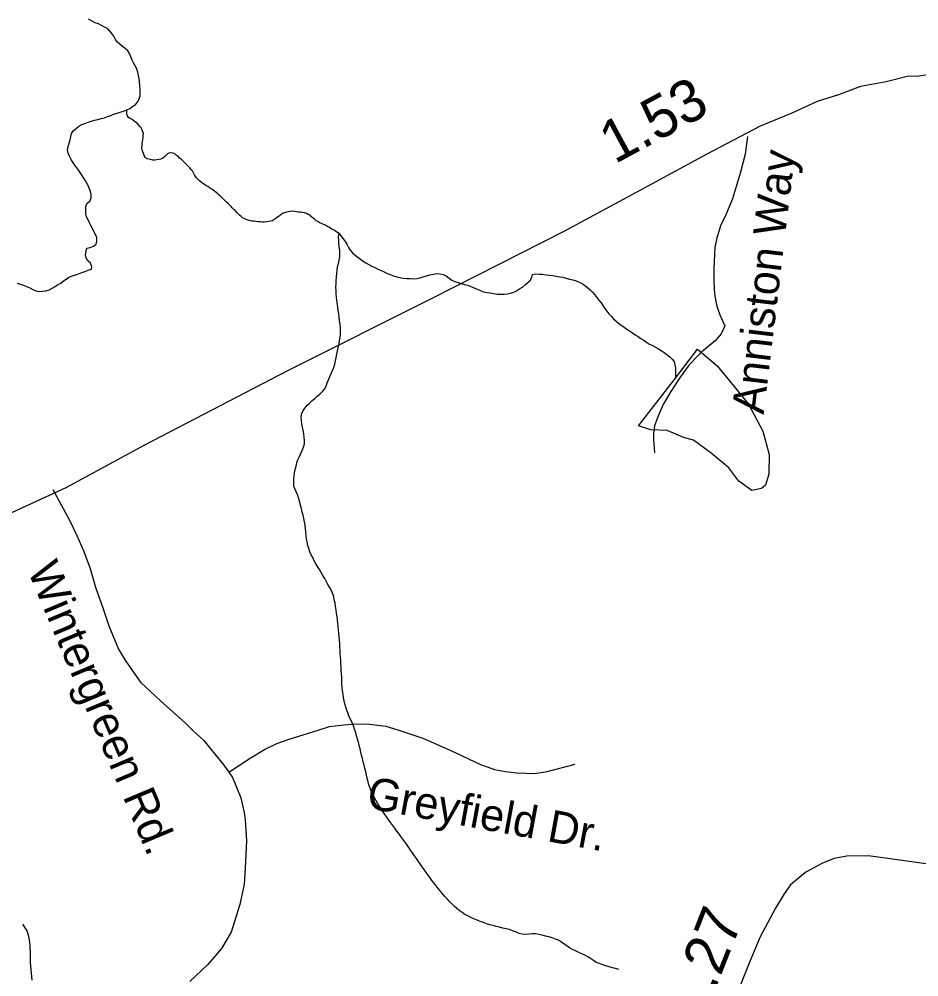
# Model space of a CAD drawing. Extents: x 1950930 to 2061844, y 904556 to 1017002.
# Drawn here: x 1996914 to 1999576, y 910614 to 913449 of the extents above; entities that cross this region are included whole.
import ezdxf

# ---------------------------------------------------------------- set-up
doc = ezdxf.new("R2010")
doc.units = 0
for name, color, linetype in [('Exist Hydrographic Creek Single Shore', 7, 'Continuous'), ('Exist Hydrographic Misc Water Feature', 7, 'Continuous'), ('Exist Road Non-System Type 51', 7, 'Continuous'), ('Exist Road Non-System Type 51 Label', 7, 'Continuous'), ('Exist Road Primary US Structure Standard Bridge CELL', 7, 'Continuous'), ('Exist Road Secondary Type 51 Attributed', 7, 'Continuous')]:
    doc.layers.add(name, color=color, linetype=linetype)

msp = doc.modelspace()

# ---------------------------------------------------------------- linework, layer by layer
at = {"layer": 'Exist Hydrographic Creek Single Shore'}
for points in [[(1997232.7, 913180.5), (1997241.7, 913184.4), (1997249.9, 913190), (1997258.3, 913196.5), (1997265.5, 913204), (1997269.8, 913212.6), (1997271.9, 913222.4), (1997272.7, 913232.5), (1997272.3, 913243), (1997271.5, 913253), (1997270.7, 913262.8), (1997269.2, 913272.8), (1997267.4, 913282.4), (1997265.3, 913292.4), (1997262.2, 913301.5), (1997257.7, 913310.6), (1997252.4, 913319.5), (1997248.3, 913327.9), (1997244.4, 913337.8), (1997240.9, 913346.9), (1997235.4, 913355.4), (1997228, 913362.2), (1997219.6, 913367.9), (1997212.4, 913374.8), (1997204.8, 913380.7), (1997198.9, 913388.9), (1997194.2, 913398.3), (1997188.2, 913406.4), (1997182.3, 913413.8), (1997175.5, 913421.3), (1997166.9, 913425.5), (1997157.9, 913430.1), (1997148.9, 913435.2), (1997139.6, 913438.5), (1997130.6, 913442.7), (1997119.3, 913448.9)], [(1996907.9, 912667.3), (1996917.6, 912664.7), (1996927.4, 912661.6), (1996936.4, 912657.8), (1996945.6, 912653.9), (1996954.5, 912648.9), (1996963.7, 912644.7), (1996973.5, 912642.8), (1996983.4, 912643.4), (1996993.4, 912645.1), (1997002.9, 912648.1), (1997011.7, 912652.8), (1997020.5, 912657.6), (1997029.1, 912663.1), (1997037.5, 912667.5), (1997045.5, 912674.1), (1997053.5, 912679.7), (1997061.7, 912685.4), (1997070.9, 912689.3), (1997080.8, 912692.3), (1997090.2, 912695.3), (1997100, 912698.6), (1997109.1, 912701.8), (1997118.7, 912705.6), (1997128.6, 912709.3), (1997129.4, 912716.9), (1997125.1, 912726.5), (1997117.7, 912733.3), (1997112.6, 912742.6), (1997110.5, 912751.4), (1997112.4, 912762.1), (1997114.6, 912771.1), (1997124, 912773.4), (1997133.9, 912776.7), (1997141.7, 912782.8), (1997144.5, 912791.7), (1997143.7, 912802.4), (1997140.2, 912811.9), (1997135.3, 912820.7), (1997130.8, 912829.1), (1997126.3, 912838.4), (1997121.6, 912847.6), (1997117.1, 912856.4), (1997112.1, 912865.6), (1997111.1, 912874.8), (1997111.1, 912885.2), (1997111.5, 912895.4), (1997115.6, 912904.1), (1997123.4, 912910.5), (1997126.9, 912920.3), (1997127.1, 912930.3), (1997124.9, 912939.1), (1997121.4, 912949.1), (1997117.1, 912958.2), (1997112.1, 912967.5), (1997107.2, 912975.5), (1997101.3, 912984.1), (1997096.4, 912992.2), (1997090.4, 913000.5), (1997084.7, 913009.1), (1997078.7, 913017.2), (1997073.4, 913025.8), (1997068.5, 913033.8), (1997063.1, 913043.1), (1997059.2, 913052.2), (1997057.8, 913061.8), (1997059, 913071.8), (1997061.9, 913081.4), (1997064.8, 913091.6), (1997066.8, 913101.4), (1997069.3, 913110.8), (1997075, 913119.3), (1997082.8, 913125.3), (1997090.6, 913131.9), (1997099.6, 913136.6), (1997108.7, 913140.5), (1997118.1, 913143.6), (1997127.5, 913147), (1997137.4, 913149.5), (1997147.2, 913152.1), (1997156.6, 913155.2), (1997166.3, 913157.3), (1997175.7, 913160.4), (1997185.1, 913163.8), (1997194.8, 913167.6), (1997204.2, 913170.6), (1997213.6, 913173.6), (1997223.5, 913176.6), (1997232.7, 913180.5)], [(1997363.1, 913053.1), (1997357.4, 913052.3), (1997352.9, 913050.2), (1997348.2, 913045.3), (1997343.9, 913041.5), (1997339.1, 913037.3), (1997333.8, 913034.9), (1997327.9, 913033.4), (1997321.9, 913032.6), (1997315.8, 913031.9), (1997309.4, 913032), (1997303.3, 913033.1), (1997297.9, 913034.2), (1997292.2, 913035.9), (1997287.5, 913039.9), (1997284, 913045.3), (1997281.9, 913050.9), (1997279.9, 913056.4), (1997278.4, 913062.4), (1997277.6, 913068.1), (1997277.8, 913074.6), (1997278.4, 913080.6), (1997279.1, 913086.2), (1997280.1, 913092.5), (1997281.1, 913098.5), (1997281.1, 913104.1), (1997281.7, 913109.7), (1997280.5, 913115.6), (1997278, 913121.6), (1997274.8, 913127.1), (1997271.7, 913131.2), (1997267.4, 913136.3), (1997263.1, 913140.6), (1997258.6, 913144.1), (1997253.6, 913148.1), (1997248.7, 913151.7), (1997243.2, 913155), (1997237.8, 913158.2), (1997234.4, 913162.4), (1997232.9, 913167.5), (1997233.3, 913173.9), (1997232.7, 913180.5)], [(1997861, 912814.8), (1997851.4, 912820.6), (1997846, 912824.3), (1997840.9, 912826.7), (1997835.4, 912829.9), (1997830.4, 912833.5), (1997824.9, 912836), (1997820, 912838.9), (1997814.9, 912841.2), (1997809.3, 912843.7), (1997804.2, 912846.5), (1997798.5, 912849.8), (1997793.3, 912852.2), (1997788.4, 912856.6), (1997783.9, 912860.1), (1997779.6, 912864.1), (1997775.1, 912868.4), (1997769.5, 912870.9), (1997764, 912873.3), (1997758.5, 912875.4), (1997752.7, 912877), (1997746.6, 912877.9), (1997740.6, 912878), (1997734.9, 912879), (1997728.5, 912879.1), (1997722.2, 912880.1), (1997716.2, 912879.4), (1997710.1, 912878.6), (1997705, 912877.8), (1997699, 912875.9), (1997693.9, 912873.4), (1997688.8, 912870.1), (1997683.8, 912866), (1997678.7, 912863.2), (1997673.8, 912859.1), (1997668.5, 912855.8), (1997663.7, 912852.4), (1997658, 912851.3), (1997652.3, 912849.7), (1997646.1, 912849), (1997640.2, 912848.3), (1997634.2, 912848.4), (1997627.9, 912848.5), (1997621.9, 912849.4), (1997616, 912849.5), (1997609.8, 912850.5), (1997603.7, 912851.4), (1997597.7, 912852.3), (1997591.8, 912854), (1997586, 912855.7), (1997580.5, 912858.6), (1997575.4, 912861), (1997570.8, 912864.5), (1997566.5, 912868.4), (1997562, 912872.7), (1997558.1, 912877), (1997553.8, 912882.1), (1997549.9, 912885.9), (1997545, 912890.3), (1997541.1, 912894.5), (1997536.8, 912898.9), (1997532.3, 912902.8), (1997528, 912907.2), (1997523.5, 912911.5), (1997519.6, 912915.4), (1997515.1, 912919.7), (1997510.8, 912924), (1997506.3, 912928.3), (1997502, 912932.2), (1997497.4, 912935.8), (1997492.5, 912939.8), (1997488, 912943.2), (1997483.1, 912946.4), (1997477.8, 912950.1), (1997472.6, 912953.3), (1997467.5, 912955.6), (1997462.2, 912959.3), (1997457.3, 912962.5), (1997452.7, 912966.1), (1997448, 912970.4), (1997443.9, 912974.7), (1997440, 912978.5), (1997436.5, 912983.5), (1997433.5, 912988.5), (1997430.2, 912994.2), (1997427.3, 912999.5), (1997423.4, 913003.8), (1997419.5, 913008.4), (1997415, 913012.8), (1997411.1, 913017.1), (1997406.6, 913021.4), (1997402.7, 913026), (1997398, 913030.4), (1997394.1, 913034.6), (1997389, 913037.9), (1997384.7, 913042.2), (1997380.2, 913045.3), (1997375.6, 913048.8), (1997369.7, 913052.1), (1997363.1, 913053.1)], [(1997743.7, 912154.4), (1997747.8, 912163.1), (1997751.3, 912172.3), (1997755.4, 912181.9), (1997758.1, 912191.6), (1997758.5, 912201.7), (1997757.9, 912211.5), (1997756.2, 912221.6), (1997754.8, 912231.5), (1997752.5, 912241.1), (1997750.5, 912251.2), (1997749.2, 912261.1), (1997749, 912270.9), (1997750.9, 912281.5), (1997754.4, 912290.4), (1997760.1, 912298.5), (1997766.9, 912305.9), (1997773.9, 912313), (1997781.2, 912320.4), (1997789, 912326.5), (1997796.4, 912333.1), (1997804.2, 912339.2), (1997811.4, 912346.6), (1997817.7, 912353.8), (1997822.7, 912362.7), (1997825.5, 912372.5), (1997829.2, 912381.7), (1997833.3, 912391.2), (1997837.8, 912400.3), (1997841.3, 912409.1), (1997845, 912418.2), (1997848.3, 912427.8), (1997850.3, 912437.7), (1997852.4, 912447.5), (1997854, 912457.5), (1997856.1, 912467.2), (1997858.1, 912476.6), (1997860.8, 912486.9), (1997862.2, 912496.3), (1997863.9, 912506.3), (1997864.7, 912516.3), (1997865.1, 912526), (1997864.7, 912536.5), (1997863.9, 912546.5), (1997862.4, 912556.4), (1997861.2, 912566.4), (1997860.4, 912576.2), (1997858.5, 912586.2), (1997857.5, 912595.7), (1997855.9, 912605.7), (1997854.6, 912615.7), (1997853.2, 912625.6), (1997852.4, 912635.5), (1997852, 912646), (1997851.6, 912655.9), (1997851.8, 912665.6), (1997852.6, 912675.5), (1997853, 912685.3), (1997854, 912696.1), (1997855.3, 912706), (1997856.3, 912715.6), (1997858.7, 912725.4), (1997861.2, 912735.1), (1997863.5, 912745), (1997863.3, 912755.1), (1997862.8, 912764.9), (1997861.6, 912774.9), (1997860.6, 912784.7), (1997859.8, 912794.3), (1997858.7, 912804.5), (1997861, 912814.8)], [(1997861, 912814.8), (1997866.5, 912807.4), (1997872.9, 912799.1), (1997879, 912790.9), (1997884, 912782.4), (1997888.5, 912773.3), (1997893.8, 912765.1), (1997900.4, 912757.6), (1997908.2, 912750.8), (1997916, 912744.6), (1997923.9, 912738.2), (1997931.7, 912732.1), (1997940.4, 912727.2), (1997949.4, 912723), (1997957.8, 912717.6), (1997966.8, 912713.4), (1997976, 912709.2), (1997985.5, 912704.9), (1997994.1, 912700.8), (1998003.1, 912696.2), (1998012.3, 912692.7), (1998022, 912689.2), (1998031.6, 912686.5), (1998041.4, 912683.8), (1998050.9, 912682), (1998060.9, 912681.3), (1998071.2, 912681), (1998081.2, 912680.6), (1998091.3, 912681.5), (1998100.7, 912682.9), (1998110.1, 912685.9), (1998120, 912688.9), (1998129.4, 912691.9), (1998140.1, 912694.4), (1998150.1, 912695.7), (1998159.8, 912695.4), (1998169.2, 912692.8), (1998177.8, 912688.7), (1998186.2, 912682.5), (1998194.8, 912676.7), (1998203.6, 912672.6), (1998213.3, 912669.1), (1998222.5, 912666.4), (1998232.3, 912663.8), (1998242, 912661.1), (1998251.2, 912657.6), (1998260.6, 912653.3), (1998269.9, 912649.9), (1998279.3, 912645.6), (1998288.5, 912642.2), (1998298, 912640), (1998308, 912638.4), (1998318.3, 912636.5), (1998328.7, 912635.3), (1998338.8, 912634.9), (1998349, 912635), (1998358.9, 912635.6), (1998368.5, 912637.7), (1998377.5, 912640.8), (1998386.3, 912644.8), (1998395, 912650.4), (1998403.6, 912656), (1998412, 912663.2), (1998419.8, 912669.7), (1998427.1, 912676), (1998431.2, 912685.1), (1998433.5, 912693.2), (1998442.3, 912694.7), (1998452.8, 912694.3), (1998463.2, 912693.6), (1998473.7, 912692.4), (1998483.3, 912691.3), (1998493.4, 912690.2), (1998503.2, 912688.3), (1998513.1, 912686.4), (1998523.1, 912684.9), (1998532.7, 912682.2), (1998542.6, 912679.4), (1998552.4, 912677.6), (1998562.1, 912674.1), (1998571.3, 912670.6), (1998579.9, 912666.5), (1998588.3, 912660.4), (1998595.7, 912654.3), (1998603.5, 912647.9), (1998610.5, 912640.4), (1998617.2, 912632.8), (1998624, 912625.3), (1998629.9, 912617.5), (1998636.3, 912609.2), (1998641.2, 912601.2), (1998647, 912592.6), (1998652.9, 912584.4), (1998659.3, 912576.9), (1998666.2, 912569.4), (1998673, 912561.8), (1998680.4, 912555.1), (1998688, 912549.4), (1998695.8, 912543.4), (1998704.2, 912537.6)], [(1998704.2, 912537.6), (1998712.6, 912531.5), (1998720.6, 912526.3), (1998729.4, 912520.4), (1998737.4, 912514.8), (1998745.4, 912509.5), (1998754.2, 912503.6), (1998762.6, 912498.3), (1998770.6, 912492.6), (1998779.4, 912487.2), (1998788.2, 912483.1), (1998797.1, 912478.1), (1998806.1, 912473.1), (1998814.1, 912467.7), (1998822.5, 912462), (1998830.9, 912455.9), (1998839.1, 912449.4), (1998846.5, 912442.6), (1998852, 912435.2), (1998854.7, 912425.9), (1998856.1, 912415.9), (1998855.9, 912405.4), (1998856.1, 912385.9)], [(1997944, 911201.9), (1997941.8, 911211.6), (1997939.7, 911221.6), (1997937.1, 911231.4), (1997934.8, 911240.7), (1997932.2, 911250.4), (1997930.1, 911260.5), (1997927.4, 911270.2), (1997925.2, 911279.4), (1997922.9, 911289.2), (1997920.3, 911299.2), (1997918.2, 911309), (1997915.3, 911317.9), (1997912.9, 911328), (1997910.2, 911337.8), (1997906.7, 911347.2), (1997903.6, 911357.1), (1997899.5, 911366.2), (1997895.7, 911375.3), (1997891.1, 911384.1), (1997887.4, 911393.1), (1997883.8, 911403.1), (1997880.5, 911412.4), (1997877.6, 911422.3), (1997875.6, 911431.5), (1997873.9, 911441.1), (1997872.5, 911451), (1997871.3, 911460.9), (1997870.2, 911470.9), (1997869.4, 911480.7), (1997869, 911490.5), (1997868.6, 911501.1), (1997867.6, 911511.1), (1997867.1, 911520.8), (1997866.7, 911531), (1997866.3, 911541.2), (1997865.9, 911551.4), (1997864.9, 911561.3), (1997864.5, 911571.1), (1997864.1, 911581), (1997863, 911590.8), (1997862.8, 911601.5), (1997862.2, 911611.2), (1997861.4, 911621.2), (1997860.4, 911631), (1997859.6, 911640.9), (1997858.3, 911650.8), (1997856.9, 911660.7), (1997856.1, 911671.4), (1997854.8, 911680.9), (1997853.4, 911690.9), (1997852.2, 911700.8), (1997850.7, 911710.8), (1997849.1, 911720.8), (1997846.8, 911730.5), (1997845, 911739.7), (1997841.5, 911749.5), (1997837.2, 911758.8), (1997832.5, 911767.2), (1997827.8, 911776), (1997822.9, 911785.3), (1997818.3, 911793.6), (1997813, 911802.6), (1997807.7, 911811.1), (1997802.8, 911820), (1997797.4, 911828.5), (1997792.3, 911836.6), (1997787.4, 911845.8), (1997783.1, 911855), (1997778.4, 911863), (1997774.5, 911872.2), (1997771, 911882.4), (1997768.7, 911891.3), (1997766.5, 911901.4), (1997764.8, 911911), (1997763.4, 911921), (1997762.6, 911930.8), (1997761.1, 911940.7), (1997760.1, 911951.5), (1997758.7, 911961.3), (1997756.4, 911971.1), (1997754.2, 911980.3), (1997751.9, 911990.1), (1997749.9, 912000.1), (1997747.2, 912009.8), (1997744.5, 912018.8), (1997741.9, 912028.9), (1997738.8, 912038.7), (1997735.3, 912047.8), (1997730.8, 912056.9), (1997727.3, 912066.8), (1997726.7, 912075.9), (1997726.7, 912086), (1997728.1, 912096.4), (1997729.4, 912106.3), (1997731.4, 912116.2), (1997733.5, 912125.9), (1997735.5, 912135.7), (1997739, 912144.6), (1997743.7, 912154.4)], [(1998688.6, 910635.9), (1998678.7, 910638.6), (1998669.5, 910641.2), (1998659.7, 910643.9), (1998650.4, 910646.6), (1998640.8, 910650), (1998631.2, 910653.5), (1998621.9, 910656.9), (1998613.9, 910662.2), (1998605.1, 910668.1), (1998596.7, 910673.4), (1998588.1, 910678.3), (1998579.1, 910682.5), (1998570.1, 910686.7), (1998560.8, 910690.9), (1998552, 910695.6), (1998542.8, 910699.9), (1998534.4, 910705.6), (1998526.4, 910711.2), (1998518.6, 910717.3), (1998510.2, 910722.6), (1998501, 910726.1), (1998491.3, 910729.6), (1998481.5, 910732.3), (1998471.8, 910734.9), (1998462, 910737.3), (1998452.6, 910739.1), (1998442.3, 910741.1), (1998432.1, 910741.4), (1998422.6, 910740.8), (1998412.2, 910739.5), (1998402.5, 910740.3), (1998393.3, 910742.8), (1998383.9, 910747.5), (1998374.4, 910750.6), (1998365.4, 910754), (1998355.2, 910756.8), (1998345.7, 910758.6), (1998335.5, 910761.4), (1998326.1, 910763.2), (1998316.4, 910765.9), (1998307, 910768.6), (1998297.1, 910771.2), (1998287.7, 910774.7), (1998278.5, 910778.2), (1998269.3, 910781.6), (1998259.8, 910785.9), (1998250.6, 910790.1), (1998241.6, 910794.7), (1998233, 910798.9), (1998224.6, 910804.6), (1998216.4, 910810.7), (1998208.8, 910816.3), (1998201.4, 910823.1), (1998194.2, 910830.8), (1998187.2, 910837.5), (1998180.3, 910845), (1998173.5, 910852.5), (1998167.1, 910860), (1998160.8, 910867.5), (1998154, 910875.8), (1998148.1, 910883.2), (1998142.1, 910891), (1998135.8, 910899.3), (1998130, 910907.5), (1998124.1, 910914.9), (1998118.1, 910923.5), (1998112.4, 910931.7), (1998106.7, 910940.2), (1998101.1, 910948.4), (1998095.6, 910955.7), (1998089.8, 910964.3), (1998083.9, 910972.5), (1998078.6, 910981), (1998072.6, 910989.2), (1998066.9, 910997.4), (1998060.9, 911006), (1998055.6, 911014.1), (1998049.6, 911021.5), (1998043.7, 911029.7), (1998038, 911038.3), (1998032, 911045.7), (1998025.7, 911054), (1998019.9, 911062.6), (1998013.8, 911070), (1998008, 911078.2), (1998002.3, 911086.8), (1997996.3, 911095), (1997991, 911103.1), (1997985.5, 911111.6), (1997980.1, 911119.7), (1997974.8, 911128.3), (1997969.5, 911137.2), (1997964.8, 911145.7), (1997960.4, 911154.8), (1997956.3, 911163.9), (1997952.9, 911173), (1997949.4, 911182.9), (1997947.1, 911191.8), (1997944, 911201.9)]]:
    msp.add_lwpolyline(points, dxfattribs=at)
at = {"layer": 'Exist Hydrographic Misc Water Feature'}
msp.add_lwpolyline([(1998856.1, 912385.9), (1998921.1, 912472.2), (1998979.6, 912422.7), (1999030, 912361.1), (1999072.4, 912309.2), (1999115.1, 912229.2), (1999133.3, 912160.4), (1999132.1, 912102.1), (1999122.1, 912069.5), (1999110.4, 912060), (1999082.5, 912053.6), (1999044.1, 912081), (1999014.2, 912120.8), (1998961.5, 912164.6), (1998909.2, 912202.5), (1998883.2, 912209.7), (1998831.3, 912231.4), (1998783.1, 912233), (1998746.8, 912245.4), (1998856.1, 912385.9)], dxfattribs=at)
at = {"layer": 'Exist Road Non-System Type 51'}
for points in [[(1999069.6, 913101.8), (1999062.6, 913049), (1999048.8, 912995.7), (1999024.6, 912917.4), (1999003.8, 912867.4), (1998989.9, 912836.8), (1998985.2, 912823.8), (1998978.8, 912801.6), (1998972.8, 912772.8), (1998970, 912710.2), (1998969.5, 912675.9), (1998970.4, 912648.6), (1998972.2, 912629.2), (1998978.2, 912599.5), (1998987.5, 912573.6), (1999002.4, 912541.6), (1998991.8, 912517), (1998974.1, 912497.1), (1998934.2, 912464.6), (1998915.2, 912445.6), (1998894, 912421.6), (1998868.5, 912385.9), (1998842, 912346.5), (1998820.2, 912308), (1998803.6, 912271.9), (1998794.2, 912245), (1998791.1, 912224.6), (1998791.1, 912203.8), (1998794.2, 912165.8), (1998794.8, 912165.8)], [(1997014, 912056.4), (1997063.6, 911966.1), (1997085.2, 911920.2), (1997105.2, 911872.8), (1997123.9, 911822.6), (1997139.8, 911768.1), (1997162.6, 911703.6), (1997179.9, 911653.4), (1997191.4, 911624.7), (1997208.6, 911584.5), (1997225.8, 911554.4), (1997244.5, 911527.1), (1997273.1, 911486.9), (1997332, 911431), (1997406.5, 911365), (1997428, 911343.5), (1997461, 911313.4), (1997485.5, 911283.2), (1997517, 911244.5), (1997534.5, 911220)], [(1997534.5, 911220), (1997597.4, 911261.2), (1997640.4, 911287.3), (1997676.9, 911305.2), (1997713, 911317.8), (1997798.6, 911344.4), (1997832.4, 911355.2), (1997866.5, 911359.3), (1997907.4, 911363.1), (1997952, 911361.7), (1997999.4, 911355.9), (1998034.9, 911345.8), (1998108.6, 911321.1), (1998191.4, 911284.2), (1998279.6, 911243), (1998301.6, 911234.6), (1998320.9, 911228.1), (1998352.8, 911222.1), (1998386.9, 911217.7), (1998439.6, 911216.3), (1998476.8, 911221.8), (1998559.2, 911243.4)], [(1997534.5, 911220), (1997545.8, 911204.3), (1997557.1, 911175.6), (1997570.1, 911144.1), (1997580.1, 911101.1), (1997583.1, 911079.4), (1997587.2, 911016.4), (1997583, 910936.1), (1997580.1, 910888.8), (1997567.2, 910828.5), (1997541.4, 910746.8), (1997512.8, 910697.9), (1997472.5, 910650.6), (1997419.5, 910600.4)], [(1996953.2, 910604.7), (1996947.5, 910656.4), (1996947.8, 910677.8), (1996946.9, 910708.1), (1996944.2, 910729.9), (1996937.6, 910750.2), (1996925.5, 910770.6)]]:
    msp.add_lwpolyline(points, dxfattribs=at)
at = {"layer": 'Exist Road Secondary Type 51 Attributed'}
for points in [[(1999733.9, 913304.9), (1999571.5, 913279), (1999545.9, 913279.9), (1999480, 913263.6), (1999404.1, 913249.1), (1999338.3, 913224.9), (1999275.9, 913205.5), (1999200.4, 913170.2), (1999106.7, 913131.7), (1998949.1, 913049), (1998739.6, 912935.9), (1998526.3, 912820.8), (1998137.2, 912622.9), (1997708.4, 912407.9), (1997285.4, 912188.4), (1997052.1, 912062.1), (1996717, 911907.8)], [(1999605.2, 910947.4), (1999533.8, 910957.6), (1999427.4, 910972), (1999363.6, 910971.2), (1999326.2, 910964.4), (1999289.6, 910949.9), (1999242, 910923.6), (1999196.3, 910886.5), (1999177.4, 910859.8), (1999151.9, 910817.2), (1999107.2, 910732.6), (1999076.6, 910659.5), (1999042.6, 910575.3)]]:
    msp.add_lwpolyline(points, dxfattribs=at)

# ---------------------------------------------------------------- texts
at = {"layer": 'Exist Road Non-System Type 51 Label'}
for s, rotation, p in [('Anniston Way', 83.1668, (1999117.1, 912277.2)), ('Wintergreen Rd.', 292.8438, (1996937.6, 911819)), ('Greyfield Dr.', 349.5844, (1997939, 911114.4))]:
    msp.add_text(s, height=95, rotation=rotation, dxfattribs=at).set_placement(p)
at = {"layer": 'Exist Road Primary US Structure Standard Bridge CELL'}
for s, rotation, p in [('1.53', 28.3722, (1998676.5, 913018.9)), ('1.27', 68.44, (1998938.1, 910484.1))]:
    msp.add_text(s, height=125, rotation=rotation, dxfattribs=at).set_placement(p)

doc.saveas('drawing.dxf')
